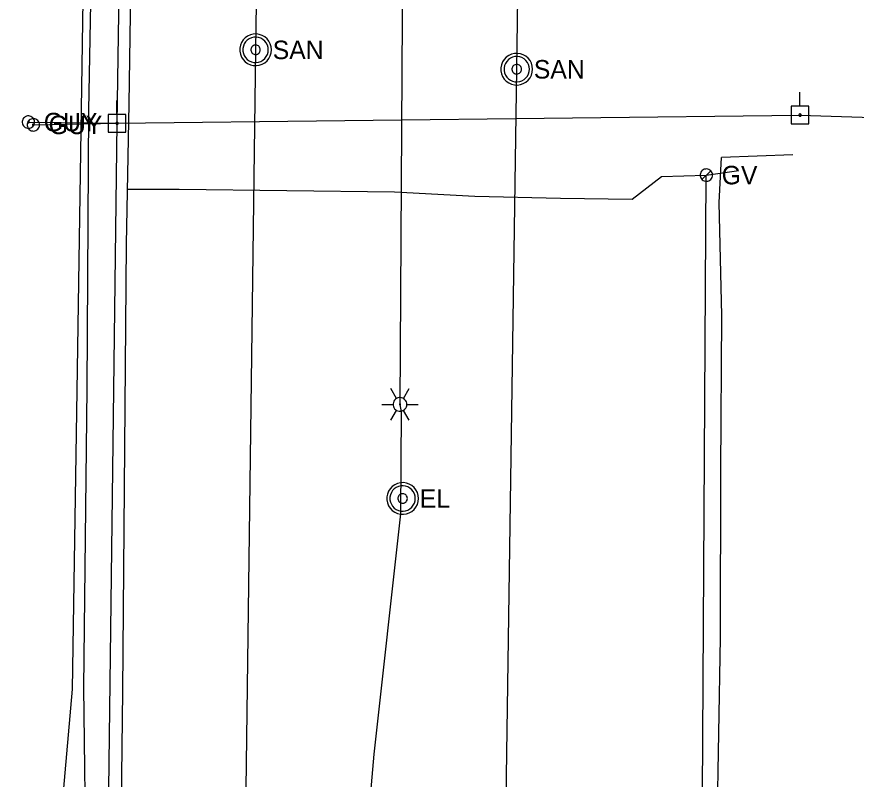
# Model space of a CAD drawing. Extents: x 596028 to 606371, y 330010 to 403088.
# Drawn here: x 601967 to 602141.7, y 359692.1 to 359850.8 of the extents above; entities that cross this region are included whole.
import ezdxf

# ---------------------------------------------------------------- set-up
doc = ezdxf.new("R2010")
doc.units = 0
for name, color, linetype in [('E_LTG', 7, 'Continuous'), ('E_LTG_CID', 7, 'Continuous'), ('E_UTL_E', 7, 'Continuous'), ('E_UTL_EGuyWire', 7, 'Continuous'), ('E_UTL_EPowerPole', 7, 'Continuous'), ('E_UTL_FO_UG', 7, 'Continuous'), ('E_UTL_G', 7, 'Continuous'), ('E_UTL_G_UG', 7, 'Continuous'), ('E_UTL_Overhead', 7, 'Continuous'), ('E_UTL_SAN_MH', 7, 'Continuous'), ('E_UTL_SAN_UG', 7, 'Continuous'), ('E_UTL_W_UG', 7, 'Continuous')]:
    doc.layers.add(name, color=color, linetype=linetype)

msp = doc.modelspace()

# ---------------------------------------------------------------- linework, layer by layer
at = {"layer": 'E_LTG'}
for points in [[(602046.02, 359771.34), (602044.82, 359773.41)], [(602047.44, 359771.34), (602048.64, 359773.41)], [(602042.92, 359770.11), (602045.3, 359770.11)], [(602048.16, 359770.11), (602048.13, 359770.38), (602048.06, 359770.64), (602047.93, 359770.88), (602047.76, 359771.09), (602047.56, 359771.27), (602047.32, 359771.41), (602047.07, 359771.5), (602046.8, 359771.53), (602046.53, 359771.52), (602046.26, 359771.46), (602046.02, 359771.34), (602045.79, 359771.19), (602045.61, 359770.99), (602045.46, 359770.76), (602045.36, 359770.51), (602045.31, 359770.24), (602045.31, 359769.97), (602045.36, 359769.7), (602045.46, 359769.45), (602045.61, 359769.22), (602045.79, 359769.03), (602046.02, 359768.87), (602046.26, 359768.76), (602046.53, 359768.69), (602046.8, 359768.68), (602047.07, 359768.72), (602047.32, 359768.81), (602047.56, 359768.94), (602047.76, 359769.12), (602047.93, 359769.33), (602048.06, 359769.58), (602048.13, 359769.84), (602048.16, 359770.11)], [(602048.16, 359770.11), (602048.13, 359770.38), (602048.06, 359770.64), (602047.93, 359770.88), (602047.76, 359771.09), (602047.56, 359771.27), (602047.32, 359771.41), (602047.07, 359771.5), (602046.8, 359771.53), (602046.53, 359771.52), (602046.26, 359771.46), (602046.02, 359771.34), (602045.79, 359771.19), (602045.61, 359770.99), (602045.46, 359770.76), (602045.36, 359770.51), (602045.31, 359770.24), (602045.31, 359769.97), (602045.36, 359769.7), (602045.46, 359769.45), (602045.61, 359769.22), (602045.79, 359769.03), (602046.02, 359768.87), (602046.26, 359768.76), (602046.53, 359768.69), (602046.8, 359768.68), (602047.07, 359768.72), (602047.32, 359768.81), (602047.56, 359768.94), (602047.76, 359769.12), (602047.93, 359769.33), (602048.06, 359769.58), (602048.13, 359769.84), (602048.16, 359770.11)], [(602048.16, 359770.11), (602048.13, 359770.38), (602048.06, 359770.64), (602047.93, 359770.88), (602047.76, 359771.09), (602047.56, 359771.27), (602047.32, 359771.41), (602047.07, 359771.5), (602046.8, 359771.53), (602046.53, 359771.52), (602046.26, 359771.46), (602046.02, 359771.34), (602045.79, 359771.19), (602045.61, 359770.99), (602045.46, 359770.76), (602045.36, 359770.51), (602045.31, 359770.24), (602045.31, 359769.97), (602045.36, 359769.7), (602045.46, 359769.45), (602045.61, 359769.22), (602045.79, 359769.03), (602046.02, 359768.87), (602046.26, 359768.76), (602046.53, 359768.69), (602046.8, 359768.68), (602047.07, 359768.72), (602047.32, 359768.81), (602047.56, 359768.94), (602047.76, 359769.12), (602047.93, 359769.33), (602048.06, 359769.58), (602048.13, 359769.84), (602048.16, 359770.11)], [(602046.85, 359770.11), (602046.85, 359770.13), (602046.84, 359770.15), (602046.83, 359770.17), (602046.82, 359770.19), (602046.8, 359770.2), (602046.78, 359770.22), (602046.76, 359770.22), (602046.74, 359770.23), (602046.71, 359770.23), (602046.69, 359770.22), (602046.67, 359770.21), (602046.65, 359770.2), (602046.64, 359770.18), (602046.62, 359770.16), (602046.62, 359770.14), (602046.61, 359770.12), (602046.61, 359770.1), (602046.62, 359770.07), (602046.62, 359770.05), (602046.64, 359770.03), (602046.65, 359770.02), (602046.67, 359770), (602046.69, 359769.99), (602046.71, 359769.99), (602046.74, 359769.99), (602046.76, 359769.99), (602046.78, 359770), (602046.8, 359770.01), (602046.82, 359770.03), (602046.83, 359770.04), (602046.84, 359770.06), (602046.85, 359770.08), (602046.85, 359770.11)], [(602048.16, 359770.11), (602050.54, 359770.11)], [(602044.82, 359766.81), (602046.02, 359768.87)], [(602048.64, 359766.81), (602047.44, 359768.87)]]:
    msp.add_lwpolyline(points, dxfattribs=at)
at = {"layer": 'E_LTG_CID'}
msp.add_lwpolyline([(602043.69, 359086.99), (602042.08, 359198.08), (602043.03, 359218.8), (602043.8, 359252.58), (602046.66, 359354.8), (602046.79, 359386.71), (602046.88, 359405.12), (602038.97, 359566.99), (602038.48, 359570.03), (602037.12, 359648.56), (602041.37, 359697.34), (602046.93, 359747.34), (602047.07, 359768.54), (602046.73, 359770.11), (602047.59, 359908.15), (602042.37, 359984.86), (602041.75, 360075.24)], dxfattribs=at)
at = {"layer": 'E_UTL_E'}
for points in [[(602050.57, 359750.53), (602050.51, 359751.16), (602050.34, 359751.76), (602050.05, 359752.32), (602049.66, 359752.81), (602049.19, 359753.22), (602048.64, 359753.53), (602048.05, 359753.74), (602047.43, 359753.83), (602046.8, 359753.8), (602046.19, 359753.65), (602045.62, 359753.39), (602045.11, 359753.03), (602044.68, 359752.57), (602044.34, 359752.04), (602044.11, 359751.46), (602043.99, 359750.85), (602043.99, 359750.22), (602044.11, 359749.6), (602044.34, 359749.02), (602044.68, 359748.49), (602045.11, 359748.04), (602045.62, 359747.67), (602046.19, 359747.41), (602046.8, 359747.27), (602047.43, 359747.24), (602048.05, 359747.33), (602048.64, 359747.53), (602049.19, 359747.84), (602049.66, 359748.26), (602050.05, 359748.75), (602050.34, 359749.31), (602050.51, 359749.91), (602050.57, 359750.53)], [(602050.57, 359750.53), (602050.51, 359751.16), (602050.34, 359751.76), (602050.05, 359752.32), (602049.66, 359752.81), (602049.19, 359753.22), (602048.64, 359753.53), (602048.05, 359753.74), (602047.43, 359753.83), (602046.8, 359753.8), (602046.19, 359753.65), (602045.62, 359753.39), (602045.11, 359753.03), (602044.68, 359752.57), (602044.34, 359752.04), (602044.11, 359751.46), (602043.99, 359750.85), (602043.99, 359750.22), (602044.11, 359749.6), (602044.34, 359749.02), (602044.68, 359748.49), (602045.11, 359748.04), (602045.62, 359747.67), (602046.19, 359747.41), (602046.8, 359747.27), (602047.43, 359747.24), (602048.05, 359747.33), (602048.64, 359747.53), (602049.19, 359747.84), (602049.66, 359748.26), (602050.05, 359748.75), (602050.34, 359749.31), (602050.51, 359749.91), (602050.57, 359750.53)], [(602049.91, 359750.53), (602049.86, 359751.03), (602049.72, 359751.51), (602049.49, 359751.96), (602049.18, 359752.35), (602048.8, 359752.68), (602048.37, 359752.93), (602047.89, 359753.1), (602047.4, 359753.17), (602046.9, 359753.15), (602046.41, 359753.03), (602045.95, 359752.82), (602045.54, 359752.53), (602045.2, 359752.16), (602044.93, 359751.74), (602044.74, 359751.28), (602044.64, 359750.78), (602044.64, 359750.28), (602044.74, 359749.79), (602044.93, 359749.32), (602045.2, 359748.9), (602045.54, 359748.54), (602045.95, 359748.25), (602046.41, 359748.04), (602046.9, 359747.92), (602047.4, 359747.9), (602047.89, 359747.97), (602048.37, 359748.13), (602048.8, 359748.38), (602049.18, 359748.71), (602049.49, 359749.11), (602049.72, 359749.55), (602049.86, 359750.03), (602049.91, 359750.53)], [(602049.91, 359750.53), (602049.86, 359751.03), (602049.72, 359751.51), (602049.49, 359751.96), (602049.18, 359752.35), (602048.8, 359752.68), (602048.37, 359752.93), (602047.89, 359753.1), (602047.4, 359753.17), (602046.9, 359753.15), (602046.41, 359753.03), (602045.95, 359752.82), (602045.54, 359752.53), (602045.2, 359752.16), (602044.93, 359751.74), (602044.74, 359751.28), (602044.64, 359750.78), (602044.64, 359750.28), (602044.74, 359749.79), (602044.93, 359749.32), (602045.2, 359748.9), (602045.54, 359748.54), (602045.95, 359748.25), (602046.41, 359748.04), (602046.9, 359747.92), (602047.4, 359747.9), (602047.89, 359747.97), (602048.37, 359748.13), (602048.8, 359748.38), (602049.18, 359748.71), (602049.49, 359749.11), (602049.72, 359749.55), (602049.86, 359750.03), (602049.91, 359750.53)], [(602048.26, 359750.53), (602048.24, 359750.72), (602048.19, 359750.9), (602048.11, 359751.07), (602047.99, 359751.22), (602047.85, 359751.34), (602047.68, 359751.43), (602047.51, 359751.49), (602047.32, 359751.52), (602047.13, 359751.51), (602046.95, 359751.47), (602046.78, 359751.39), (602046.62, 359751.28), (602046.49, 359751.14), (602046.39, 359750.99), (602046.32, 359750.81), (602046.29, 359750.63), (602046.29, 359750.44), (602046.32, 359750.25), (602046.39, 359750.08), (602046.49, 359749.92), (602046.62, 359749.78), (602046.78, 359749.68), (602046.95, 359749.6), (602047.13, 359749.55), (602047.32, 359749.54), (602047.51, 359749.57), (602047.68, 359749.63), (602047.85, 359749.73), (602047.99, 359749.85), (602048.11, 359750), (602048.19, 359750.16), (602048.24, 359750.35), (602048.26, 359750.53)], [(602048.26, 359750.53), (602048.24, 359750.72), (602048.19, 359750.9), (602048.11, 359751.07), (602047.99, 359751.22), (602047.85, 359751.34), (602047.68, 359751.43), (602047.51, 359751.49), (602047.32, 359751.52), (602047.13, 359751.51), (602046.95, 359751.47), (602046.78, 359751.39), (602046.62, 359751.28), (602046.49, 359751.14), (602046.39, 359750.99), (602046.32, 359750.81), (602046.29, 359750.63), (602046.29, 359750.44), (602046.32, 359750.25), (602046.39, 359750.08), (602046.49, 359749.92), (602046.62, 359749.78), (602046.78, 359749.68), (602046.95, 359749.6), (602047.13, 359749.55), (602047.32, 359749.54), (602047.51, 359749.57), (602047.68, 359749.63), (602047.85, 359749.73), (602047.99, 359749.85), (602048.11, 359750), (602048.19, 359750.16), (602048.24, 359750.35), (602048.26, 359750.53)]]:
    msp.add_lwpolyline(points, dxfattribs=at)
at = {"layer": 'E_UTL_EGuyWire'}
for p in [(601969.39, 359828.88), (601970.41, 359828.3)]:
    msp.add_line(p, (601987.84, 359828.62), dxfattribs=at)
for points in [[(601970.68, 359828.88), (601970.65, 359829.12), (601970.58, 359829.36), (601970.47, 359829.57), (601970.32, 359829.76), (601970.14, 359829.92), (601969.93, 359830.05), (601969.7, 359830.13), (601969.45, 359830.16), (601969.21, 359830.15), (601968.97, 359830.09), (601968.75, 359829.99), (601968.55, 359829.85), (601968.38, 359829.67), (601968.25, 359829.47), (601968.16, 359829.24), (601968.12, 359829), (601968.12, 359828.76), (601968.16, 359828.52), (601968.25, 359828.29), (601968.38, 359828.09), (601968.55, 359827.91), (601968.75, 359827.77), (601968.97, 359827.67), (601969.21, 359827.61), (601969.45, 359827.6), (601969.7, 359827.63), (601969.93, 359827.71), (601970.14, 359827.83), (601970.32, 359827.99), (601970.47, 359828.19), (601970.58, 359828.4), (601970.65, 359828.64), (601970.68, 359828.88)], [(601971.69, 359828.3), (601971.67, 359828.54), (601971.6, 359828.77), (601971.49, 359828.99), (601971.34, 359829.18), (601971.15, 359829.34), (601970.94, 359829.46), (601970.71, 359829.54), (601970.47, 359829.58), (601970.22, 359829.57), (601969.99, 359829.51), (601969.77, 359829.41), (601969.57, 359829.27), (601969.4, 359829.09), (601969.27, 359828.88), (601969.18, 359828.66), (601969.13, 359828.42), (601969.13, 359828.17), (601969.18, 359827.93), (601969.27, 359827.71), (601969.4, 359827.5), (601969.57, 359827.33), (601969.77, 359827.18), (601969.99, 359827.08), (601970.22, 359827.03), (601970.47, 359827.01), (601970.71, 359827.05), (601970.94, 359827.13), (601971.15, 359827.25), (601971.34, 359827.41), (601971.49, 359827.6), (601971.6, 359827.82), (601971.67, 359828.05), (601971.69, 359828.3)], [(601969.55, 359828.88), (601969.55, 359828.91), (601969.54, 359828.94), (601969.53, 359828.97), (601969.51, 359828.99), (601969.49, 359829.01), (601969.46, 359829.03), (601969.43, 359829.04), (601969.4, 359829.04), (601969.37, 359829.04), (601969.34, 359829.03), (601969.31, 359829.02), (601969.29, 359829), (601969.27, 359828.98), (601969.25, 359828.95), (601969.24, 359828.92), (601969.23, 359828.89), (601969.23, 359828.86), (601969.24, 359828.83), (601969.25, 359828.81), (601969.27, 359828.78), (601969.29, 359828.76), (601969.31, 359828.74), (601969.34, 359828.73), (601969.37, 359828.72), (601969.4, 359828.72), (601969.43, 359828.72), (601969.46, 359828.73), (601969.49, 359828.75), (601969.51, 359828.77), (601969.53, 359828.79), (601969.54, 359828.82), (601969.55, 359828.85), (601969.55, 359828.88)], [(601970.57, 359828.3), (601970.56, 359828.33), (601970.56, 359828.36), (601970.54, 359828.38), (601970.52, 359828.41), (601970.5, 359828.43), (601970.47, 359828.44), (601970.44, 359828.45), (601970.41, 359828.46), (601970.38, 359828.46), (601970.35, 359828.45), (601970.33, 359828.44), (601970.3, 359828.42), (601970.28, 359828.4), (601970.26, 359828.37), (601970.25, 359828.34), (601970.25, 359828.31), (601970.25, 359828.28), (601970.25, 359828.25), (601970.26, 359828.22), (601970.28, 359828.2), (601970.3, 359828.18), (601970.33, 359828.16), (601970.35, 359828.14), (601970.38, 359828.14), (601970.41, 359828.14), (601970.44, 359828.14), (601970.47, 359828.15), (601970.5, 359828.17), (601970.52, 359828.19), (601970.54, 359828.21), (601970.56, 359828.24), (601970.56, 359828.27), (601970.57, 359828.3)]]:
    msp.add_lwpolyline(points, dxfattribs=at)
at = {"layer": 'E_UTL_EPowerPole'}
for points in [[(602129.94, 359832.17), (602129.94, 359835.08)], [(601987.81, 359830.46), (601987.81, 359833.37)], [(602131.79, 359832.17), (602128.1, 359832.17)], [(602128.1, 359832.17), (602128.1, 359828.48)], [(602131.79, 359828.48), (602131.79, 359832.17)], [(601989.65, 359830.46), (601985.97, 359830.46)], [(601985.97, 359830.46), (601985.97, 359826.77)], [(601989.65, 359826.77), (601989.65, 359830.46)], [(602130.21, 359830.33), (602130.21, 359830.37), (602130.2, 359830.42), (602130.18, 359830.46), (602130.15, 359830.49), (602130.11, 359830.52), (602130.07, 359830.54), (602130.03, 359830.56), (602129.99, 359830.57), (602129.94, 359830.56), (602129.9, 359830.55), (602129.86, 359830.53), (602129.82, 359830.51), (602129.79, 359830.47), (602129.76, 359830.44), (602129.75, 359830.39), (602129.74, 359830.35), (602129.74, 359830.3), (602129.75, 359830.26), (602129.76, 359830.22), (602129.79, 359830.18), (602129.82, 359830.15), (602129.86, 359830.12), (602129.9, 359830.1), (602129.94, 359830.09), (602129.99, 359830.09), (602130.03, 359830.1), (602130.07, 359830.11), (602130.11, 359830.13), (602130.15, 359830.16), (602130.18, 359830.2), (602130.2, 359830.24), (602130.21, 359830.28), (602130.21, 359830.33)], [(601988.08, 359828.62), (601988.08, 359828.67), (601988.06, 359828.71), (601988.04, 359828.75), (601988.02, 359828.79), (601987.98, 359828.82), (601987.94, 359828.84), (601987.9, 359828.85), (601987.85, 359828.86), (601987.81, 359828.86), (601987.77, 359828.85), (601987.72, 359828.83), (601987.69, 359828.8), (601987.66, 359828.77), (601987.63, 359828.73), (601987.61, 359828.69), (601987.61, 359828.64), (601987.61, 359828.6), (601987.61, 359828.56), (601987.63, 359828.51), (601987.66, 359828.47), (601987.69, 359828.44), (601987.72, 359828.42), (601987.77, 359828.4), (601987.81, 359828.39), (601987.85, 359828.38), (601987.9, 359828.39), (601987.94, 359828.41), (601987.98, 359828.43), (601988.02, 359828.46), (601988.04, 359828.49), (601988.06, 359828.53), (601988.08, 359828.58), (601988.08, 359828.62)], [(602128.1, 359828.48), (602131.79, 359828.48)], [(601985.97, 359826.77), (601989.65, 359826.77)]]:
    msp.add_lwpolyline(points, dxfattribs=at)
at = {"layer": 'E_UTL_FO_UG'}
for points in [[(601976.95, 359682.74), (601976.59, 359687.86), (601978.56, 359710.82), (601979.54, 359772.92), (601981.74, 359917.5), (601981.99, 359955.18), (601981.91, 359957.28), (601981.64, 359959.44), (601982.01, 360042.1), (601983.18, 360156.18), (601986.24, 360288.56), (601986.53, 360325.7), (601985.94, 360329.91)], [(602120.67, 359200.93), (602106.47, 359205.95), (602106.79, 359211.09), (602106.18, 359235.13), (602108.71, 359331.77), (602108.99, 359354.82), (602109.97, 359394.35), (602116.34, 359412.88), (602115.67, 359481.87), (602115.52, 359504.45), (602114.67, 359510.46), (602113.62, 359540.47), (602113.64, 359606.18), (602112.7, 359681.86), (602113.46, 359721.53), (602113.5, 359756.31), (602113.73, 359788.59), (602113.17, 359812.17), (602113.61, 359821.49)], [(602128.48, 359822.09), (602113.61, 359821.49)]]:
    msp.add_lwpolyline(points, dxfattribs=at)
at = {"layer": 'E_UTL_G'}
for points in [[(602111.76, 359817.84), (602111.73, 359818.09), (602111.67, 359818.32), (602111.55, 359818.54), (602111.4, 359818.73), (602111.22, 359818.89), (602111.01, 359819.01), (602110.78, 359819.09), (602110.54, 359819.13), (602110.29, 359819.11), (602110.06, 359819.06), (602109.83, 359818.95), (602109.63, 359818.81), (602109.47, 359818.64), (602109.33, 359818.43), (602109.24, 359818.2), (602109.2, 359817.97), (602109.2, 359817.72), (602109.24, 359817.48), (602109.33, 359817.26), (602109.47, 359817.05), (602109.63, 359816.87), (602109.83, 359816.73), (602110.06, 359816.63), (602110.29, 359816.57), (602110.54, 359816.56), (602110.78, 359816.6), (602111.01, 359816.68), (602111.22, 359816.8), (602111.4, 359816.96), (602111.55, 359817.15), (602111.67, 359817.37), (602111.73, 359817.6), (602111.76, 359817.84)], [(602109.57, 359816.94), (602111.38, 359818.75)]]:
    msp.add_lwpolyline(points, dxfattribs=at)
at = {"layer": 'E_UTL_G_UG'}
for points in [[(601981.41, 359151.97), (601983.06, 359227.97), (601983.79, 359286.76), (601983.84, 359287.29), (601984.42, 359351.28), (601984.8, 359408.77), (601985.08, 359469.91), (601985.33, 359492.21), (601985.69, 359523.34), (601987.17, 359583.17), (601988.92, 359663.01), (601988.74, 359686.98), (601989.06, 359710.39), (601989.78, 359803.45), (601990.35, 359832.65), (601991.62, 359916.26), (601992.43, 359984.9), (601992.5, 360011.35)], [(601990, 359814.9), (602000.74, 359814.9), (602045.61, 359814.34), (602062.3, 359813.47), (602080.15, 359813.01), (602095.03, 359812.86), (602101.17, 359817.57), (602110.47, 359817.84), (602117.25, 359818.81)], [(602107.24, 359507.62), (602108.29, 359538.41), (602108.87, 359548.58), (602110.47, 359817.84)]]:
    msp.add_lwpolyline(points, dxfattribs=at)
at = {"layer": 'E_UTL_Overhead'}
for points in [[(601966.98, 358349.71), (601973.66, 358787.78), (601976.75, 358958.92), (601977.97, 359111.94), (601981.19, 359312.23), (601983.51, 359526.6), (601985.8, 359662.25), (601987.84, 359828.62), (601989.65, 359947.39), (601991.34, 360075.03), (601992.79, 360204.36), (601996.6, 360395.42), (601996.88, 360486.88), (601998.68, 360539.79), (601998.36, 360632.61), (601999.96, 360761.05), (602001.64, 360876.73), (602001.68, 360897.47), (602002.94, 360981.08), (602003.73, 361045.7), (602006.07, 361225.37), (602007.31, 361412.08)], [(601987.84, 359828.62), (602129.98, 359830.33), (602263.58, 359825.98), (602390.73, 359825.6), (602496.43, 359824.04), (602750.88, 359822.32), (602847.76, 359819.89)]]:
    msp.add_lwpolyline(points, dxfattribs=at)
at = {"layer": 'E_UTL_SAN_MH'}
for points in [[(602019.97, 359843.93), (602019.91, 359844.55), (602019.74, 359845.15), (602019.45, 359845.71), (602019.06, 359846.2), (602018.59, 359846.61), (602018.04, 359846.93), (602017.45, 359847.13), (602016.83, 359847.22), (602016.2, 359847.19), (602015.59, 359847.04), (602015.02, 359846.78), (602014.51, 359846.42), (602014.08, 359845.97), (602013.74, 359845.44), (602013.51, 359844.86), (602013.39, 359844.24), (602013.39, 359843.61), (602013.51, 359843), (602013.74, 359842.41), (602014.08, 359841.89), (602014.51, 359841.43), (602015.02, 359841.07), (602015.59, 359840.81), (602016.2, 359840.66), (602016.83, 359840.63), (602017.45, 359840.72), (602018.04, 359840.92), (602018.59, 359841.24), (602019.06, 359841.65), (602019.45, 359842.14), (602019.74, 359842.7), (602019.91, 359843.3), (602019.97, 359843.93)], [(602019.31, 359843.93), (602019.26, 359844.43), (602019.12, 359844.91), (602018.89, 359845.35), (602018.58, 359845.75), (602018.2, 359846.08), (602017.77, 359846.33), (602017.29, 359846.49), (602016.8, 359846.56), (602016.3, 359846.54), (602015.81, 359846.42), (602015.35, 359846.21), (602014.94, 359845.92), (602014.6, 359845.56), (602014.33, 359845.14), (602014.14, 359844.67), (602014.04, 359844.18), (602014.04, 359843.67), (602014.14, 359843.18), (602014.33, 359842.72), (602014.6, 359842.29), (602014.94, 359841.93), (602015.35, 359841.64), (602015.81, 359841.43), (602016.3, 359841.31), (602016.8, 359841.29), (602017.29, 359841.36), (602017.77, 359841.52), (602018.2, 359841.77), (602018.58, 359842.1), (602018.89, 359842.5), (602019.12, 359842.94), (602019.26, 359843.43), (602019.31, 359843.93)], [(602017.66, 359843.93), (602017.64, 359844.11), (602017.59, 359844.29), (602017.5, 359844.46), (602017.39, 359844.61), (602017.25, 359844.73), (602017.08, 359844.83), (602016.91, 359844.89), (602016.72, 359844.91), (602016.53, 359844.91), (602016.35, 359844.86), (602016.18, 359844.78), (602016.02, 359844.67), (602015.89, 359844.54), (602015.79, 359844.38), (602015.72, 359844.2), (602015.69, 359844.02), (602015.69, 359843.83), (602015.72, 359843.65), (602015.79, 359843.47), (602015.89, 359843.31), (602016.02, 359843.18), (602016.18, 359843.07), (602016.35, 359842.99), (602016.53, 359842.95), (602016.72, 359842.94), (602016.91, 359842.96), (602017.08, 359843.02), (602017.25, 359843.12), (602017.39, 359843.24), (602017.5, 359843.39), (602017.59, 359843.56), (602017.64, 359843.74), (602017.66, 359843.93)], [(602074.31, 359839.88), (602074.25, 359840.51), (602074.08, 359841.11), (602073.79, 359841.67), (602073.4, 359842.16), (602072.93, 359842.57), (602072.38, 359842.89), (602071.79, 359843.09), (602071.17, 359843.18), (602070.54, 359843.15), (602069.93, 359843), (602069.36, 359842.74), (602068.85, 359842.38), (602068.42, 359841.92), (602068.08, 359841.4), (602067.85, 359840.81), (602067.73, 359840.2), (602067.73, 359839.57), (602067.85, 359838.95), (602068.08, 359838.37), (602068.42, 359837.84), (602068.85, 359837.39), (602069.36, 359837.03), (602069.93, 359836.77), (602070.54, 359836.62), (602071.17, 359836.59), (602071.79, 359836.68), (602072.38, 359836.88), (602072.93, 359837.2), (602073.4, 359837.61), (602073.79, 359838.1), (602074.08, 359838.66), (602074.25, 359839.26), (602074.31, 359839.88)], [(602073.65, 359839.88), (602073.61, 359840.38), (602073.46, 359840.87), (602073.23, 359841.31), (602072.92, 359841.71), (602072.54, 359842.03), (602072.11, 359842.29), (602071.64, 359842.45), (602071.14, 359842.52), (602070.64, 359842.5), (602070.15, 359842.38), (602069.69, 359842.17), (602069.28, 359841.88), (602068.94, 359841.52), (602068.67, 359841.09), (602068.48, 359840.63), (602068.39, 359840.14), (602068.39, 359839.63), (602068.48, 359839.14), (602068.67, 359838.67), (602068.94, 359838.25), (602069.28, 359837.89), (602069.69, 359837.6), (602070.15, 359837.39), (602070.64, 359837.27), (602071.14, 359837.25), (602071.64, 359837.32), (602072.11, 359837.48), (602072.54, 359837.73), (602072.92, 359838.06), (602073.23, 359838.46), (602073.46, 359838.9), (602073.61, 359839.38), (602073.65, 359839.88)], [(602072, 359839.88), (602071.99, 359840.07), (602071.93, 359840.25), (602071.85, 359840.42), (602071.73, 359840.57), (602071.59, 359840.69), (602071.42, 359840.79), (602071.25, 359840.85), (602071.06, 359840.87), (602070.87, 359840.86), (602070.69, 359840.82), (602070.52, 359840.74), (602070.37, 359840.63), (602070.24, 359840.5), (602070.13, 359840.34), (602070.06, 359840.16), (602070.03, 359839.98), (602070.03, 359839.79), (602070.06, 359839.61), (602070.13, 359839.43), (602070.24, 359839.27), (602070.37, 359839.14), (602070.52, 359839.03), (602070.69, 359838.95), (602070.87, 359838.9), (602071.06, 359838.9), (602071.25, 359838.92), (602071.42, 359838.98), (602071.59, 359839.08), (602071.73, 359839.2), (602071.85, 359839.35), (602071.93, 359839.52), (602071.99, 359839.7), (602072, 359839.88)]]:
    msp.add_lwpolyline(points, dxfattribs=at)
at = {"layer": 'E_UTL_SAN_UG'}
for p, q in [((602071.01, 359839.88), (602075.73, 360138.01)), ((602066.71, 359539.83), (602071.01, 359839.88))]:
    msp.add_line(p, q, dxfattribs=at)
for points in [[(602016.69, 359843.9), (602021.6, 360182.74)], [(602012.25, 359504.52), (602016.69, 359843.9)]]:
    msp.add_lwpolyline(points, dxfattribs=at)
at = {"layer": 'E_UTL_W_UG'}
msp.add_lwpolyline([(601973.28, 359168.07), (601974.93, 359233.92), (601975.83, 359340.64), (601976.66, 359395.32), (601977.04, 359455.79), (601977.65, 359495.85), (601977.61, 359516.2), (601978.05, 359572.79), (601979.2, 359630.24), (601981.41, 359672.03), (601980.94, 359711.2), (601981.6, 359773.44), (601981.95, 359831.36), (601983.96, 359939.3), (601985.82, 359960.11), (601985.13, 359963.2), (601985.07, 359965.47), (601985.74, 359997.89), (601982.7, 360082.49)], dxfattribs=at)

# ---------------------------------------------------------------- texts
at = {"layer": 'E_UTL_E'}
msp.add_text('EL', height=3.849, dxfattribs=at).set_placement((602050.84, 359748.59))
msp.add_text('EL', height=3.849, dxfattribs=at).set_placement((602050.84, 359748.59))
at = {"layer": 'E_UTL_EGuyWire'}
for p in [(601972.6, 359826.95), (601973.62, 359826.37)]:
    msp.add_text('GUY', height=3.85, dxfattribs=at).set_placement(p)
at = {"layer": 'E_UTL_G'}
msp.add_text('GV', height=3.85, dxfattribs=at).set_placement((602113.68, 359815.92))
at = {"layer": 'E_UTL_SAN_MH'}
for p in [(602020.24, 359841.98), (602074.58, 359837.94)]:
    msp.add_text('SAN', height=3.849, dxfattribs=at).set_placement(p)

doc.saveas('drawing.dxf')
